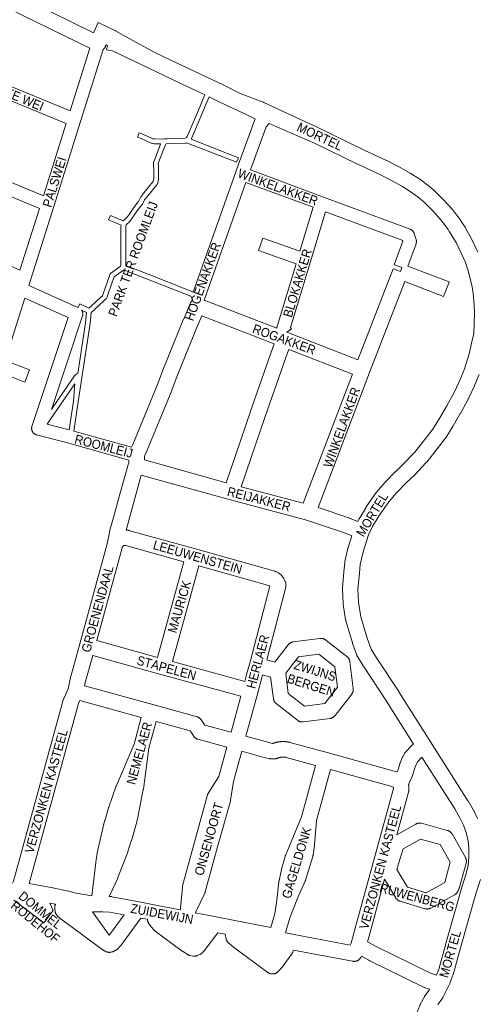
# Model space of a CAD drawing. Header units: metres. Extents: x 123819 to 142731, y 393440 to 405763.
# Tile 334 of 346: x 138821 to 139205, y 402241 to 403068. Entities that reach past the tile are written whole.
import ezdxf
from ezdxf.enums import TextEntityAlignment as Align

# ---------------------------------------------------------------- set-up
doc = ezdxf.new("R2010")
doc.units = ezdxf.units.M
doc.header["$MEASUREMENT"] = 0
for name, color, linetype, lineweight in [('gs-anno-wegen algemeen tekst', 7, 'Continuous', 0), ('gs-knt-paden', 7, 'Continuous', 0), ('gs-knt-wegen algemeen', 7, 'Continuous', 0)]:
    doc.layers.add(name, color=color, linetype=linetype, lineweight=lineweight)
doc.styles.add('Style-Arial', font='arial.ttf')

msp = doc.modelspace()

# ---------------------------------------------------------------- linework, layer by layer
at = {"layer": 'gs-anno-wegen algemeen tekst', "color": 7, "linetype": 'Continuous'}
for p, q in [((138693.79, 402912.9), (138820.97, 402857.71)), ((138820.97, 402857.71), (138837.29, 402909.52)), ((138825.15, 402834.31), (138808.65, 402781.92)), ((138808.65, 402781.92), (138829, 402773.93)), ((138795.02, 402775.46), (138824.98, 402763.69)), ((138829, 402773.93), (138824.98, 402763.69))]:
    msp.add_line(p, q, dxfattribs=at)
at = {"layer": 'gs-anno-wegen algemeen tekst', "color": 7, "linetype": 'Continuous', "flags": 128}
for points in [[(138890.85, 403042.86), (138871.81, 402982.43), (138849.32, 402911.02), (138828.49, 402844.9)], [(138863.1, 402991.46), (138879.65, 403043.98)], [(138745.73, 403039.47), (138863.1, 402991.46)], [(138859.78, 402980.91), (138741.55, 403029.27)], [(138966.5, 402839.26), (139002.36, 402940.34), (139002.37, 402940.38), (139018.5, 402984.71)], [(138840.62, 402920.07), (138859.78, 402980.91)], [(139027.82, 402978.08), (139014.6, 402941.76)], [(139027.82, 402978.08), (139027.82, 402978.08)], [(138717.68, 402971.12), (138840.62, 402920.07)], [(138837.29, 402909.52), (138713.5, 402960.93)], [(139014.6, 402941.76), (139075.98, 402919.02), (139148.99, 402891.97), (139149.23, 402891.88), (139149.48, 402891.77), (139149.71, 402891.64), (139149.94, 402891.51), (139150.17, 402891.37), (139150.38, 402891.21), (139150.59, 402891.05), (139150.79, 402890.87), (139150.98, 402890.69), (139151.17, 402890.49), (139151.34, 402890.29), (139151.5, 402890.08), (139151.66, 402889.86), (139151.8, 402889.64), (139151.93, 402889.41), (139152.05, 402889.17), (139152.16, 402888.93), (139152.25, 402888.68), (139152.34, 402888.43), (139153.9, 402883.36), (139153.97, 402883.11), (139154.02, 402882.87), (139154.07, 402882.61), (139154.1, 402882.36), (139154.13, 402882.11), (139154.14, 402881.85), (139154.14, 402881.59), (139154.12, 402881.34), (139154.1, 402881.08), (139154.06, 402880.83), (139154.01, 402880.58), (139153.95, 402880.33), (139153.88, 402880.08), (139153.8, 402879.85), (139153.8, 402879.84), (139153.8, 402879.84)], [(139010.88, 402931.39), (138975.79, 402832.48)], [(139067.3, 402910.49), (139010.88, 402931.39)], [(139153.8, 402879.84), (139146.91, 402861.08)], [(138828.49, 402844.9), (138869.56, 402826.42)], [(138912.52, 402698.31), (138862.13, 402712.35), (138837.11, 402718.89), (138834.89, 402719.47), (138834.63, 402719.54), (138834.38, 402719.63), (138834.13, 402719.72), (138833.89, 402719.83), (138833.66, 402719.95), (138833.43, 402720.09), (138833.2, 402720.23), (138832.99, 402720.38), (138832.78, 402720.55), (138832.58, 402720.72), (138832.38, 402720.9), (138832.2, 402721.09), (138832.03, 402721.29), (138831.86, 402721.5), (138831.71, 402721.72), (138831.57, 402721.94), (138831.44, 402722.17), (138831.32, 402722.41), (138831.21, 402722.65), (138831.11, 402722.9), (138831.02, 402723.15), (138830.95, 402723.4), (138830.89, 402723.66), (138830.84, 402723.92), (138830.8, 402724.18), (138830.78, 402724.45), (138830.77, 402724.71), (138830.77, 402724.98), (138830.79, 402725.24), (138830.81, 402725.5), (138830.85, 402725.77), (138830.91, 402726.03), (138830.97, 402726.28), (138831.05, 402726.54), (138861.44, 402817.99), (138825.15, 402834.31)], [(138872.67, 402824.23), (138872.75, 402824.13), (138872.9, 402823.9), (138873.04, 402823.67), (138873.16, 402823.43), (138873.28, 402823.19), (138873.38, 402822.94), (138873.47, 402822.68), (138873.55, 402822.42), (138873.61, 402822.16), (138873.66, 402821.9), (138873.7, 402821.63), (138873.73, 402821.36), (138873.74, 402821.09), (138873.74, 402820.82), (138873.73, 402820.55), (138873.7, 402820.29), (138873.66, 402820.02), (138873.61, 402819.75), (138873.54, 402819.49), (138873.46, 402819.23), (138847.39, 402740.76)], [(138843.84, 402728.52), (138862.41, 402723.66)], [(138866.32, 402722.62), (138914.81, 402709.11)]]:
    msp.add_lwpolyline(points, dxfattribs=at)
for points in [[(139036.86, 402808.92), (139036.87, 402808.97), (139036.89, 402809.23), (139036.92, 402809.49), (139036.96, 402809.75), (139037.02, 402810), (139037.09, 402810.26), (139052.99, 402863), (139021.39, 402874.21, -0.385222), (139021.38, 402874.22), (139025.06, 402884.59, -0.385223), (139025.07, 402884.6), (139056.17, 402873.56), (139067.3, 402910.49)], [(139077.65, 402906.65), (139065.05, 402864.84), (139048.41, 402809.64), (139049.22, 402808.48, -0.390369), (139049.22, 402808.47), (139045.25, 402805.69)], [(139141.96, 402859.81), (139135.57, 402862.15, -0.386637), (139135.57, 402862.17), (139142.82, 402881.9), (139142.61, 402882.59), (139077.65, 402906.65)]]:
    msp.add_lwpolyline(points, format="xyb", dxfattribs=at)
at = {"layer": 'gs-knt-paden', "color": 7, "linetype": 'Continuous', "flags": 128}
for points in [[(138869.56, 402826.42), (138871.16, 402829.52, -0.368978), (138871.17, 402829.52), (138878.71, 402825.66), (138880.88, 402827.5), (138888.7, 402834.76), (138890.21, 402836.23), (138890.58, 402836.89), (138894.69, 402848.99), (138894.7, 402849.01), (138896.4, 402853.89), (138896.43, 402853.98), (138896.47, 402854.06), (138896.51, 402854.15), (138896.55, 402854.23), (138896.6, 402854.31), (138896.66, 402854.39), (138896.71, 402854.46), (138896.77, 402854.54), (138896.83, 402854.61), (138896.9, 402854.67), (138896.97, 402854.74), (138897.04, 402854.8), (138897.11, 402854.85), (138905.19, 402860.73), (138905.44, 402861.08), (138905.78, 402861.93), (138905.82, 402866.16), (138905.86, 402893.79), (138905.86, 402893.85), (138905.91, 402895.43), (138905.91, 402895.46), (138895.39, 402899.99, -0.384667), (138895.39, 402900.01), (138896.97, 402903.68, -0.384671), (138896.98, 402903.69), (138907.73, 402899.05), (138910.18, 402901.23), (138912.1, 402903.67), (138915.96, 402909.38), (138916, 402909.43), (138916.03, 402909.48), (138919.22, 402913.62), (138919.24, 402913.66), (138920.47, 402915.18), (138922.18, 402918.53), (138922.21, 402918.6), (138922.25, 402918.67), (138922.3, 402918.73), (138922.67, 402919.29), (138922.67, 402919.3), (138922.67, 402919.3), (138922.72, 402919.36), (138922.76, 402919.42), (138925.46, 402922.85), (138925.48, 402922.87), (138932.68, 402931.68), (138932.93, 402932.18), (138933.25, 402933.5), (138933.45, 402934.58), (138933.35, 402942.82), (138933.28, 402945.25), (138933.19, 402946.84), (138933.19, 402946.93), (138933.19, 402947.02), (138933.19, 402947.11), (138933.2, 402947.2), (138933.22, 402947.29), (138933.23, 402947.38), (138933.58, 402948.96), (138933.6, 402949.06), (138933.63, 402949.15), (138933.66, 402949.24), (138938.95, 402963.43), (138938.98, 402963.51), (138939.01, 402963.58), (138939.05, 402963.65), (138933.87, 402963.77), (138933.78, 402963.77), (138933.7, 402963.78), (138932.46, 402963.94), (138932.36, 402963.96), (138932.26, 402963.98), (138932.17, 402964), (138932.08, 402964.03), (138931.37, 402964.26), (138931.28, 402964.3), (138931.2, 402964.33), (138922.69, 402968.07), (138919.61, 402969.38, -0.38479), (138919.61, 402969.39), (138921.17, 402973.07, -0.384787), (138921.19, 402973.08), (138924.28, 402971.76), (138924.3, 402971.75), (138932.73, 402968.05), (138933.16, 402967.9), (138934.08, 402967.79), (138940.57, 402967.72), (138942.55, 402967.78), (138944.69, 402967.84), (138949.76, 402968.09), (138949.8, 402968.09), (138959.75, 402968.39), (138960.35, 402968.68), (138960.87, 402968.94), (138961.54, 402969.9), (138964.02, 402975.69), (138970.09, 402990.1), (138973.72, 402998.78), (138973.74, 402998.84), (138976.44, 403004.81), (138975.18, 403005.38), (138975.15, 403005.4), (138957.16, 403013.89), (138929.34, 403027.12), (138929.34, 403027.12), (138910.95, 403035.97), (138898.79, 403041.65), (138893.74, 403042.67, -0.370449), (138893.73, 403042.68), (138894.42, 403046.09)], [(139018.5, 402984.71), (139011.06, 402988.28), (138994.81, 402995.95), (138994.8, 402995.95), (138986.13, 403000.11), (138986.11, 403000.12), (138980.07, 403003.1), (138977.42, 402997.21), (138973.8, 402988.54), (138973.8, 402988.54), (138967.72, 402974.11), (138965.15, 402968.13), (138965.12, 402968.05), (138965.08, 402967.98), (138965.04, 402967.91), (138965, 402967.84), (138964.95, 402967.77), (138964.77, 402967.5), (139004.49, 402952.1, -0.354068), (139004.49, 402952.09), (139003.05, 402948.36, -0.354072), (139003.04, 402948.36), (138961.85, 402964.32), (138960.86, 402964.48), (138960.78, 402964.45), (138960.68, 402964.43), (138960.59, 402964.41), (138960.5, 402964.4), (138960.4, 402964.39), (138960.31, 402964.38), (138949.94, 402964.07), (138943.78, 402963.79), (138942.65, 402961.86), (138937.48, 402947.97), (138937.22, 402946.79), (138937.3, 402945.45), (138937.3, 402945.39), (138937.36, 402942.91), (138937.36, 402942.88), (138937.47, 402934.43), (138937.47, 402934.35), (138937.47, 402934.27), (138937.46, 402934.19), (138937.45, 402934.12), (138937.44, 402934.04), (138937.19, 402932.71), (138937.18, 402932.67), (138937.17, 402932.62), (138936.78, 402931.02), (138936.76, 402930.93), (138936.73, 402930.85), (138936.7, 402930.76), (138936.67, 402930.68), (138936.63, 402930.59), (138936.18, 402929.69), (138936.14, 402929.61), (138936.09, 402929.53), (138936.05, 402929.46), (138935.99, 402929.39), (138935.94, 402929.32), (138928.61, 402920.34), (138925.97, 402917), (138925.71, 402916.6), (138923.96, 402913.17), (138923.92, 402913.1), (138923.88, 402913.03), (138923.83, 402912.96), (138923.78, 402912.89), (138923.73, 402912.83), (138922.39, 402911.16), (138919.26, 402907.08), (138915.39, 402901.36), (138915.35, 402901.3), (138915.3, 402901.24), (138913.23, 402898.61), (138913.17, 402898.54), (138913.11, 402898.47), (138913.05, 402898.41), (138912.99, 402898.35), (138910.4, 402896.04), (138910.2, 402895.7), (138909.91, 402894.97), (138909.88, 402893.76), (138909.84, 402866.15), (138909.84, 402866.14), (138909.8, 402861.99), (138910.6, 402861.33), (138928.76, 402854.24), (138962.46, 402840.93), (138962.48, 402840.92), (138966.25, 402839.38), (138966.33, 402839.35), (138966.4, 402839.31), (138966.48, 402839.27), (138966.5, 402839.26)], [(139030.48, 402980.78), (139030.5, 402980.77, -0.390284), (139030.5, 402980.75), (139027.82, 402978.08)]]:
    msp.add_lwpolyline(points, format="xyb", dxfattribs=at)
for points in [[(139027.82, 402978.08), (139027.82, 402978.08)], [(138966.08, 402832.64), (138965.66, 402833.55), (138964.56, 402835.71), (138964.5, 402835.75), (138960.97, 402837.19), (138927.29, 402850.5), (138908.69, 402857.76), (138907.89, 402857.73), (138899.99, 402851.97), (138898.49, 402847.69), (138894.33, 402835.42), (138894.3, 402835.33), (138894.26, 402835.25), (138894.22, 402835.16), (138894.18, 402835.08), (138893.57, 402834), (138893.52, 402833.91), (138893.46, 402833.83), (138893.41, 402833.76), (138893.35, 402833.68), (138893.28, 402833.61), (138893.21, 402833.54), (138891.48, 402831.86), (138891.45, 402831.83), (138883.58, 402824.53), (138883.52, 402824.47), (138880.91, 402822.26), (138880.07, 402812.92), (138880.06, 402812.86), (138880.06, 402812.79), (138873.34, 402769.39), (138869.93, 402747.24), (138866.32, 402722.62)], [(138847.39, 402740.76), (138848.93, 402742.98), (138863.67, 402764.57), (138863.68, 402764.59), (138866.13, 402768.09), (138866.19, 402768.17), (138866.25, 402768.25), (138866.32, 402768.32), (138868.14, 402770.25), (138868.2, 402770.31), (138868.27, 402770.37), (138868.34, 402770.43), (138868.42, 402770.49), (138868.49, 402770.54), (138868.57, 402770.59), (138868.65, 402770.64), (138868.74, 402770.68), (138869.53, 402771.06), (138876.07, 402813.34), (138876.86, 402822.09), (138872.67, 402824.23)], [(138862.41, 402723.66), (138865.95, 402747.83), (138865.95, 402747.84), (138866.96, 402762.26), (138852.25, 402740.71), (138852.24, 402740.69), (138846.63, 402732.63), (138843.84, 402728.52)]]:
    msp.add_lwpolyline(points, dxfattribs=at)
at = {"layer": 'gs-knt-wegen algemeen', "color": 7, "linetype": 'Continuous', "flags": 128}
for points in [[(138634.46, 403211.61), (138648.28, 403198.58), (138674.01, 403176.81), (138674.03, 403176.79), (138721.55, 403136.24), (138728.53, 403130.43), (138737.31, 403126.23), (138769.54, 403111.28), (138807.42, 403093.83), (138807.57, 403093.75), (138829.79, 403082.81), (138882.71, 403056.98)], [(138879.65, 403043.98), (138824.07, 403071.11), (138824.04, 403071.12), (138801.89, 403082.04), (138769.35, 403097.03)], [(138909.61, 403053.83), (138934.74, 403040.16), (138947.69, 403033.93), (138992.23, 403012.94), (138992.4, 403012.85), (139005.91, 403006), (139025.35, 402998.7), (139025.58, 402998.61), (139025.8, 402998.52), (139068.29, 402978.87), (139068.41, 402978.82), (139110.36, 402958.44), (139129.09, 402949.68), (139129.27, 402949.59), (139138.15, 402945.09), (139138.38, 402944.97), (139148.78, 402939.16), (139149.01, 402939.03), (139156.93, 402934.18), (139157.12, 402934.06), (139157.31, 402933.93), (139157.49, 402933.8), (139163.55, 402929.15), (139163.7, 402929.03), (139168.85, 402924.84), (139169.02, 402924.7), (139169.18, 402924.55), (139169.34, 402924.4), (139177.24, 402916.49), (139177.36, 402916.37), (139177.48, 402916.24), (139184.18, 402908.78), (139184.3, 402908.64), (139184.42, 402908.49), (139187.95, 402904.07), (139188.05, 402903.94), (139188.15, 402903.81), (139191.43, 402899.24), (139191.58, 402899.03), (139194.96, 402893.82), (139195.1, 402893.6), (139195.23, 402893.38), (139199.12, 402886.47), (139199.21, 402886.3), (139199.3, 402886.13), (139205.77, 402872.84)], [(138893.05, 403046.74), (138893, 403046.47), (138892.93, 403046.16), (138892.84, 403045.85), (138892.74, 403045.55), (138892.62, 403045.25), (138892.49, 403044.96), (138892.34, 403044.68), (138892.18, 403044.4), (138892, 403044.14), (138891.82, 403043.88), (138891.62, 403043.63), (138891.4, 403043.39), (138891.18, 403043.16), (138890.95, 403042.94), (138890.85, 403042.86)], [(138894.42, 403046.09), (138893.05, 403046.74)], [(139104.9, 402646.77), (139105.75, 402648.52), (139105.88, 402648.77), (139106.02, 402649.01), (139111.77, 402658.6), (139111.88, 402658.78), (139112.01, 402658.96), (139120.38, 402671.03), (139120.52, 402671.22), (139120.66, 402671.4), (139120.81, 402671.58), (139127.78, 402679.61), (139127.92, 402679.77), (139128.06, 402679.92), (139136.39, 402688.35), (139136.54, 402688.5), (139143.38, 402694.99), (139152.75, 402704.9), (139167.92, 402724.16), (139173.74, 402733.68), (139179.67, 402743.8), (139186.43, 402756.07), (139190.92, 402766.01), (139194.65, 402774.91), (139198.48, 402787.52), (139200.83, 402797.48), (139202.27, 402804.49), (139202.98, 402821.76), (139202.75, 402828.37), (139201.76, 402838.69), (139200.58, 402845.03), (139197.61, 402857.01), (139195.34, 402864.04), (139193.98, 402867.31), (139187.68, 402880.25), (139184.01, 402886.76), (139181.85, 402889.98), (139181.76, 402890.11), (139181.67, 402890.25), (139180.7, 402891.86), (139177.67, 402896.08), (139174.37, 402900.22), (139167.91, 402907.41), (139160.37, 402914.96), (139155.55, 402918.88), (139149.84, 402923.26), (139142.32, 402927.86), (139132.15, 402933.54), (139123.48, 402937.93), (139104.79, 402946.67), (139104.71, 402946.71), (139069.05, 402964.03), (139030.48, 402980.78)], [(138914.81, 402709.11), (138915.75, 402711.44), (138915.76, 402711.47), (138936.43, 402761.68), (138940.98, 402773.62), (138941.03, 402773.76), (138958.22, 402816), (138958.26, 402816.1), (138964.26, 402830.19)], [(138964.26, 402830.19), (138964.27, 402830.19), (138964.27, 402830.19)], [(138964.26, 402830.19), (138964.27, 402830.19), (138964.27, 402830.19)], [(138964.27, 402830.19), (138964.28, 402830.23), (138964.35, 402830.38), (138964.42, 402830.52), (138964.49, 402830.67), (138964.57, 402830.81), (138964.65, 402830.95), (138964.73, 402831.08), (138964.82, 402831.22), (138964.9, 402831.35), (138965, 402831.48), (138965.09, 402831.61), (138965.19, 402831.73), (138965.29, 402831.86), (138965.4, 402831.98), (138965.51, 402832.09), (138965.62, 402832.21), (138965.73, 402832.32), (138965.85, 402832.43), (138965.97, 402832.54), (138966.08, 402832.64)], [(138975.79, 402832.48), (139036.86, 402808.92)], [(138973.78, 402819.3), (138970.26, 402811.05), (138953.12, 402768.92), (138948.57, 402756.97), (138948.51, 402756.8), (138927.81, 402706.53), (138925.74, 402701.42), (138925.57, 402698.51)], [(139034.69, 402795.8), (138973.78, 402819.3)], [(139045.25, 402805.69), (139045.33, 402805.65), (139045.34, 402805.65), (139045.34, 402805.65), (139105.03, 402782.47)], [(138994.28, 402679.31), (139014.79, 402739.17), (139014.81, 402739.21), (139033.54, 402792.64), (139033.57, 402792.7), (139034.69, 402795.8)], [(139046.84, 402791.1), (139045.82, 402788.3), (139027.1, 402734.92), (139006.87, 402675.9)], [(139100.34, 402770.32), (139046.84, 402791.1)], [(139058.94, 402662.21), (139100.34, 402770.32)], [(139206.79, 402770.19), (139202.9, 402760.9), (139202.82, 402760.72), (139198.18, 402750.47), (139198.07, 402750.24), (139197.96, 402750.02), (139191.04, 402737.45), (139190.95, 402737.29), (139184.95, 402727.04), (139184.88, 402726.94), (139178.83, 402717.04), (139178.69, 402716.82), (139178.54, 402716.61), (139178.39, 402716.41), (139162.79, 402696.62), (139162.61, 402696.39), (139162.41, 402696.17), (139152.72, 402685.92), (139152.6, 402685.8), (139152.47, 402685.67), (139145.58, 402679.13), (139137.48, 402670.92), (139130.88, 402663.32), (139122.82, 402651.72), (139117.32, 402642.55), (139113.94, 402635.63), (139113.92, 402635.59), (139109.25, 402621.19), (139106.8, 402610.58), (139106.23, 402603.29), (139106.22, 402603.19), (139105, 402590.08), (139105.57, 402579.01), (139107.47, 402566.65), (139112.79, 402548.73), (139116.09, 402539.66), (139120.54, 402532.29), (139139.29, 402503.93), (139139.36, 402503.82), (139165.94, 402461.87), (139197.44, 402412.33), (139197.56, 402412.15), (139202.05, 402404.52), (139202.16, 402404.32), (139202.27, 402404.11), (139205.6, 402397.39)], [(138861.4, 402506.35), (138863.21, 402514.45), (138863.24, 402514.61), (138863.29, 402514.77), (138871.38, 402543.94), (138894.19, 402628.11), (138896.39, 402638.89), (138896.46, 402639.19), (138896.54, 402639.49), (138899.63, 402650.1), (138904.82, 402669.54), (138904.84, 402669.63), (138912.13, 402695.47), (138912.38, 402695.93)], [(138912.38, 402695.94), (138912.42, 402696.58), (138912.52, 402698.31)], [(138912.38, 402695.93), (138912.38, 402695.94)], [(138912.38, 402695.93), (138912.38, 402695.94)], [(138925.57, 402698.51), (138994.28, 402679.31)], [(138922.91, 402685.74), (138917.38, 402666.14), (138912.19, 402646.67), (138912.15, 402646.53), (138910.11, 402639.54)], [(139099.95, 402634.72), (139093.72, 402637.21), (139061.06, 402648.19), (138996.79, 402665.09), (138996.69, 402665.12), (138922.91, 402685.74)], [(139006.87, 402675.9), (139058.94, 402662.21)], [(139071.43, 402658.44), (139098.04, 402649.49), (139098.21, 402649.43), (139098.37, 402649.37), (139104.9, 402646.77)], [(138910.11, 402639.54), (138910.2, 402639.53), (138910.3, 402639.52), (138910.4, 402639.52), (138910.5, 402639.51), (138910.6, 402639.5), (138910.7, 402639.49), (138910.8, 402639.48), (138910.9, 402639.47), (138911, 402639.46), (138911.1, 402639.44), (138911.2, 402639.43), (138911.3, 402639.42), (138911.4, 402639.4), (138911.5, 402639.39), (138911.6, 402639.37), (138911.7, 402639.36), (138911.8, 402639.34), (138911.9, 402639.32), (138912, 402639.3), (138912.1, 402639.29), (138912.2, 402639.27), (138912.3, 402639.25), (138912.39, 402639.23), (138912.49, 402639.2), (138912.59, 402639.18), (138912.69, 402639.16), (138912.79, 402639.14), (138912.89, 402639.11), (138912.98, 402639.09), (138913.08, 402639.06), (138913.18, 402639.04), (138913.28, 402639.01)], [(138913.28, 402639.01), (138968.55, 402623.79), (138968.59, 402623.77), (139035.2, 402604.96), (139035.47, 402604.88), (139035.73, 402604.78), (139035.99, 402604.68), (139036.25, 402604.56), (139036.5, 402604.44), (139038.19, 402603.53), (139038.44, 402603.39), (139038.69, 402603.24), (139038.93, 402603.07), (139039.16, 402602.9), (139039.38, 402602.72), (139040.35, 402601.88), (139040.56, 402601.69), (139040.77, 402601.48), (139040.96, 402601.27), (139041.15, 402601.05), (139041.96, 402600.06), (139042.13, 402599.84), (139042.28, 402599.62), (139042.43, 402599.39), (139042.57, 402599.15), (139042.7, 402598.91), (139042.82, 402598.66), (139043.65, 402596.84)], [(139151.74, 402459.96), (139128.39, 402496.8), (139109.6, 402525.22), (139109.46, 402525.45), (139104.61, 402533.48), (139104.46, 402533.75), (139104.31, 402534.03), (139104.18, 402534.32), (139104.07, 402534.62), (139100.49, 402544.46), (139100.42, 402544.65), (139100.36, 402544.84), (139094.86, 402563.37), (139094.78, 402563.65), (139094.72, 402563.94), (139094.67, 402564.23), (139092.65, 402577.36), (139092.62, 402577.58), (139092.6, 402577.8), (139092.58, 402578.02), (139091.98, 402589.88), (139091.97, 402590.19), (139091.97, 402590.51), (139091.99, 402590.82), (139093.25, 402604.35), (139093.85, 402612.08), (139093.88, 402612.32), (139093.91, 402612.56), (139093.95, 402612.8), (139094, 402613.04), (139096.63, 402624.4), (139096.7, 402624.67), (139096.78, 402624.94), (139099.95, 402634.72)], [(138908.01, 402626.27), (138907.98, 402626.25), (138907.95, 402626.23), (138907.93, 402626.22), (138907.9, 402626.2), (138907.87, 402626.19), (138907.84, 402626.17), (138907.82, 402626.15), (138907.79, 402626.13), (138907.76, 402626.12), (138907.74, 402626.1), (138907.71, 402626.08), (138907.68, 402626.06), (138907.66, 402626.04), (138907.63, 402626.02), (138907.61, 402626), (138907.58, 402625.98), (138907.56, 402625.96), (138907.53, 402625.94), (138907.51, 402625.92), (138907.49, 402625.9), (138907.46, 402625.88), (138907.44, 402625.85), (138907.42, 402625.83), (138907.39, 402625.81), (138907.37, 402625.79), (138907.35, 402625.76), (138907.33, 402625.74), (138907.31, 402625.72), (138907.28, 402625.69), (138907.26, 402625.67), (138907.24, 402625.64), (138907.22, 402625.62), (138907.2, 402625.59), (138907.18, 402625.57), (138907.16, 402625.54), (138907.14, 402625.52), (138907.13, 402625.49), (138907.11, 402625.46), (138907.09, 402625.44), (138907.07, 402625.41), (138907.05, 402625.38), (138907.04, 402625.36), (138907.02, 402625.33), (138907.01, 402625.3), (138906.99, 402625.27), (138906.97, 402625.24), (138906.96, 402625.22), (138906.94, 402625.19), (138906.93, 402625.16), (138906.92, 402625.13), (138906.9, 402625.1), (138906.89, 402625.07), (138906.88, 402625.04), (138906.86, 402625.01), (138906.85, 402624.98), (138906.84, 402624.95), (138906.83, 402624.92), (138906.82, 402624.89), (138906.81, 402624.86), (138906.8, 402624.83), (138906.79, 402624.8), (138906.78, 402624.77), (138906.77, 402624.74), (138906.76, 402624.71), (138885.63, 402546.77)], [(138908.02, 402626.27), (138908.02, 402626.27), (138908.01, 402626.27)], [(138908.02, 402626.27), (138908.02, 402626.27), (138908.01, 402626.27)], [(138958.81, 402612.96), (138909.83, 402626.46), (138909.77, 402626.47), (138909.71, 402626.48), (138909.66, 402626.5), (138909.6, 402626.51), (138909.54, 402626.52), (138909.48, 402626.52), (138909.43, 402626.53), (138909.37, 402626.54), (138909.31, 402626.54), (138909.25, 402626.54), (138909.19, 402626.54), (138909.14, 402626.54), (138909.08, 402626.54), (138909.02, 402626.54), (138908.96, 402626.54), (138908.9, 402626.53), (138908.85, 402626.52), (138908.79, 402626.52), (138908.73, 402626.51), (138908.67, 402626.5), (138908.62, 402626.48), (138908.56, 402626.47), (138908.5, 402626.46), (138908.45, 402626.44), (138908.39, 402626.42), (138908.34, 402626.41), (138908.28, 402626.39), (138908.23, 402626.36), (138908.17, 402626.34), (138908.12, 402626.32), (138908.07, 402626.29), (138908.02, 402626.27)], [(138936.63, 402532.7), (138958.81, 402612.96)], [(138971.35, 402609.46), (138949.18, 402529.24)], [(139031.07, 402592.57), (139030.98, 402592.62), (138971.35, 402609.46)], [(139043.65, 402596.84), (139043.68, 402596.78), (139043.74, 402596.63), (139043.8, 402596.48), (139043.86, 402596.33), (139043.91, 402596.18), (139043.96, 402596.03), (139044.02, 402595.81), (139044.27, 402594.9), (139044.34, 402594.6), (139044.4, 402594.3), (139044.44, 402594), (139044.47, 402593.69), (139044.48, 402593.39), (139044.48, 402593.08), (139044.47, 402592.78), (139044.44, 402592.47), (139044.4, 402592.17), (139044.34, 402591.87), (139044.27, 402591.58), (139044.27, 402591.57), (139044.27, 402591.57)], [(139043.65, 402596.84), (139043.65, 402596.84), (139043.65, 402596.84)], [(139043.65, 402596.84), (139043.65, 402596.84), (139043.65, 402596.84)], [(139009.82, 402512.56), (139011.28, 402518.13), (139011.32, 402518.29), (139014.11, 402527.9), (139031.07, 402592.57)], [(139044.27, 402591.57), (139028.29, 402530.66)], [(138885.63, 402546.77), (138936.63, 402532.7)], [(139077.88, 402547.23), (139095.73, 402533.36), (139095.98, 402533.16), (139096.21, 402532.94), (139096.44, 402532.72), (139096.65, 402532.48), (139096.86, 402532.23), (139097.05, 402531.98), (139097.23, 402531.71), (139097.39, 402531.44), (139097.54, 402531.16), (139097.68, 402530.87), (139097.8, 402530.58), (139097.91, 402530.28), (139098, 402529.97), (139098.08, 402529.67), (139098.15, 402529.35), (139098.19, 402529.04), (139101.04, 402506.65), (139101.07, 402506.34), (139101.09, 402506.02), (139101.09, 402505.7), (139101.08, 402505.38), (139101.05, 402505.06), (139101, 402504.74), (139100.94, 402504.43), (139100.86, 402504.12), (139100.77, 402503.81), (139100.66, 402503.51), (139100.54, 402503.22), (139100.41, 402502.93), (139100.26, 402502.65), (139100.09, 402502.37), (139099.92, 402502.1), (139099.73, 402501.85), (139085.84, 402483.91), (139085.64, 402483.66), (139085.42, 402483.43), (139085.2, 402483.2), (139084.96, 402482.98), (139084.72, 402482.78), (139084.46, 402482.59), (139084.2, 402482.41), (139083.92, 402482.25), (139083.64, 402482.09), (139083.35, 402481.96), (139083.06, 402481.83), (139082.76, 402481.72), (139082.45, 402481.63), (139082.14, 402481.55), (139081.83, 402481.49), (139081.52, 402481.44), (139058.95, 402478.56), (139058.65, 402478.53), (139058.35, 402478.52), (139058.04, 402478.51), (139057.74, 402478.52), (139057.44, 402478.55), (139057.14, 402478.59), (139056.84, 402478.64), (139056.54, 402478.71), (139056.25, 402478.79), (139055.96, 402478.88), (139055.68, 402478.99), (139055.4, 402479.11), (139055.13, 402479.24), (139054.86, 402479.39), (139054.61, 402479.55), (139054.35, 402479.72), (139054.11, 402479.9), (139036.34, 402493.84), (139036.09, 402494.04), (139035.86, 402494.26), (139035.63, 402494.48), (139035.42, 402494.72), (139035.22, 402494.96), (139035.03, 402495.22), (139034.86, 402495.48), (139034.69, 402495.75), (139034.54, 402496.03), (139034.41, 402496.32), (139034.29, 402496.61), (139034.18, 402496.91), (139034.09, 402497.21), (139034.01, 402497.52), (139033.94, 402497.83), (139033.9, 402498.14), (139031.61, 402516.16), (139024.83, 402518.11)], [(139028.29, 402530.66), (139035.08, 402528.7), (139046.33, 402543.22), (139046.53, 402543.47), (139046.74, 402543.7), (139046.97, 402543.93), (139047.2, 402544.14), (139047.45, 402544.35), (139047.7, 402544.54), (139047.97, 402544.72), (139048.24, 402544.88), (139048.52, 402545.03), (139048.81, 402545.17), (139049.11, 402545.3), (139049.41, 402545.4), (139049.71, 402545.5), (139050.02, 402545.58), (139050.33, 402545.64), (139050.65, 402545.69), (139073.06, 402548.55), (139073.36, 402548.58), (139073.66, 402548.6), (139073.97, 402548.6), (139074.27, 402548.59), (139074.57, 402548.56), (139074.87, 402548.53), (139075.16, 402548.47), (139075.46, 402548.41), (139075.75, 402548.33), (139076.04, 402548.24), (139076.32, 402548.13), (139076.6, 402548.01), (139076.87, 402547.88), (139077.13, 402547.73), (139077.39, 402547.58), (139077.64, 402547.41), (139077.88, 402547.23)], [(138882.19, 402534.21), (138875.88, 402511.45), (138875.31, 402508.92)], [(139006.47, 402499.98), (138939.44, 402518.42), (138882.19, 402534.21)], [(139054.97, 402533.11), (139044.32, 402519.37), (139046.48, 402502.44), (139060.01, 402491.82), (139077.2, 402494.01), (139087.78, 402507.69), (139085.62, 402524.73), (139072.03, 402535.29), (139054.97, 402533.11)], [(138949.18, 402529.24), (139009.82, 402512.56)], [(139024.83, 402518.11), (139023.85, 402514.75), (139020.74, 402502.88), (139020.73, 402502.84), (139010.89, 402466.41)], [(138814.76, 402343.17), (138814.97, 402343.71), (138815.62, 402344.95), (138857.66, 402497.76), (138857.73, 402497.99), (138857.81, 402498.22), (138857.89, 402498.45), (138857.99, 402498.67), (138861.4, 402506.34)], [(138861.4, 402506.34), (138861.4, 402506.35)], [(138861.4, 402506.34), (138861.4, 402506.35)], [(138875.31, 402508.92), (138932.59, 402493.07), (138969.75, 402482.78), (138970.05, 402482.69), (138970.34, 402482.58), (138970.63, 402482.47), (138970.91, 402482.33), (138971.19, 402482.19), (138971.46, 402482.03), (138971.72, 402481.86), (138971.97, 402481.68), (138972.21, 402481.48), (138972.45, 402481.27), (138972.67, 402481.06), (138972.88, 402480.83), (138973.08, 402480.59), (138973.27, 402480.34), (138973.45, 402480.09), (138976.21, 402475.91), (138998.33, 402469.85)], [(138998.33, 402469.85), (139006.47, 402499.98)], [(138922.87, 402482.24), (138871.28, 402496.52), (138870.09, 402493.83), (138828.57, 402342.94)], [(138881.41, 402332.41), (138884.59, 402360.55), (138884.62, 402360.77), (138885.73, 402368.26), (138885.77, 402368.5), (138885.82, 402368.75), (138888.84, 402381.96), (138888.87, 402382.07), (138892.11, 402395.16), (138892.18, 402395.4), (138895.39, 402406.51), (138895.45, 402406.7), (138895.51, 402406.88), (138901.87, 402424.74), (138901.94, 402424.92), (138902.01, 402425.1), (138916.8, 402459.85), (138922.87, 402482.24)], [(138935.42, 402478.77), (138929.36, 402456.42), (138924.69, 402422.02), (138924.66, 402421.83), (138924.63, 402421.65), (138920.42, 402400.04), (138920.35, 402399.74), (138919.17, 402394.91), (138919.11, 402394.69), (138914.59, 402378.82), (138914.54, 402378.67), (138911.74, 402369.66), (138911.67, 402369.46), (138911.6, 402369.26), (138903.33, 402347.78), (138903.23, 402347.54), (138903.13, 402347.3)], [(138994.89, 402457.29), (138970.4, 402464), (138970.1, 402464.09), (138969.81, 402464.19), (138969.52, 402464.31), (138969.23, 402464.44), (138968.96, 402464.59), (138968.69, 402464.75), (138968.43, 402464.92), (138968.17, 402465.1), (138967.93, 402465.3), (138967.7, 402465.5), (138967.47, 402465.72), (138967.26, 402465.95), (138967.06, 402466.19), (138966.87, 402466.44), (138966.69, 402466.69), (138963.93, 402470.88), (138935.42, 402478.77)], [(139010.89, 402466.41), (139030.3, 402461.09)], [(138955.49, 402320.83), (138955.84, 402322.1), (138957.43, 402339.9), (138957.46, 402340.19), (138957.51, 402340.47), (138957.57, 402340.76), (138957.64, 402341.04), (138978.61, 402417.24), (138978.69, 402417.51), (138978.78, 402417.77), (138978.88, 402418.03), (138978.99, 402418.28), (138979.12, 402418.53), (138979.25, 402418.77), (138979.39, 402419.01), (138988.03, 402432.58), (138994.89, 402457.29)], [(139030.3, 402461.09), (139032.92, 402460.52), (139032.93, 402460.52), (139032.93, 402460.52), (139033.39, 402460.47), (139033.5, 402460.5), (139033.6, 402460.54), (139033.71, 402460.58), (139033.81, 402460.61), (139033.92, 402460.65), (139034.03, 402460.69), (139034.13, 402460.72), (139034.24, 402460.76), (139034.34, 402460.79), (139034.45, 402460.82), (139034.56, 402460.86), (139034.66, 402460.89), (139034.77, 402460.92), (139034.88, 402460.96), (139034.99, 402460.99), (139035.09, 402461.02), (139035.2, 402461.05), (139035.31, 402461.08), (139035.42, 402461.11), (139035.52, 402461.14), (139035.63, 402461.17), (139035.74, 402461.19), (139035.85, 402461.22), (139035.96, 402461.25), (139036.06, 402461.28), (139036.17, 402461.3), (139036.28, 402461.33), (139036.39, 402461.35), (139036.5, 402461.38), (139036.61, 402461.4), (139036.72, 402461.43), (139036.83, 402461.45), (139036.94, 402461.47), (139037.05, 402461.5), (139037.16, 402461.52), (139037.26, 402461.54), (139037.37, 402461.56), (139037.48, 402461.58), (139037.59, 402461.6), (139037.7, 402461.62), (139037.81, 402461.64), (139037.92, 402461.66), (139038.04, 402461.68), (139038.14, 402461.69), (139038.26, 402461.71), (139038.37, 402461.73), (139038.48, 402461.74), (139038.59, 402461.76), (139038.7, 402461.78), (139038.81, 402461.79), (139038.92, 402461.8), (139039.03, 402461.82), (139039.14, 402461.83), (139039.25, 402461.84), (139039.36, 402461.86), (139039.47, 402461.87), (139039.59, 402461.88), (139039.7, 402461.89), (139039.81, 402461.9), (139039.92, 402461.91), (139040.03, 402461.92), (139040.14, 402461.93), (139040.25, 402461.94), (139040.36, 402461.95), (139040.48, 402461.95), (139040.59, 402461.96), (139040.7, 402461.97), (139040.81, 402461.97), (139040.92, 402461.98), (139041.03, 402461.98), (139041.15, 402461.99), (139041.26, 402461.99), (139041.37, 402461.99), (139041.48, 402462), (139041.59, 402462), (139041.7, 402462), (139041.82, 402462), (139041.93, 402462), (139042.04, 402462.01), (139042.15, 402462.01), (139042.26, 402462.01), (139042.37, 402462), (139042.49, 402462), (139042.6, 402462), (139042.71, 402462), (139042.82, 402462), (139042.93, 402461.99), (139043.04, 402461.99), (139043.16, 402461.98), (139043.27, 402461.98), (139043.38, 402461.97), (139043.49, 402461.97), (139043.6, 402461.96), (139043.71, 402461.95), (139043.83, 402461.95), (139043.94, 402461.94), (139044.05, 402461.93), (139044.16, 402461.92), (139044.27, 402461.91), (139044.38, 402461.9), (139044.49, 402461.89), (139044.61, 402461.88), (139044.72, 402461.87), (139044.83, 402461.86), (139044.94, 402461.85), (139045.05, 402461.84), (139045.16, 402461.82), (139045.27, 402461.81), (139045.38, 402461.79), (139045.49, 402461.78), (139045.6, 402461.76), (139045.71, 402461.75), (139045.82, 402461.73), (139045.94, 402461.72), (139046.05, 402461.7), (139046.16, 402461.68), (139046.27, 402461.66), (139046.38, 402461.65), (139046.49, 402461.63), (139046.6, 402461.61), (139046.71, 402461.59), (139046.82, 402461.57), (139046.93, 402461.55), (139047.04, 402461.52), (139047.15, 402461.5), (139047.26, 402461.48), (139047.36, 402461.46), (139047.47, 402461.43), (139047.64, 402461.4), (139047.8, 402461.35), (139079.07, 402452.87), (139079.08, 402452.87), (139079.11, 402452.86), (139137.26, 402436.72), (139137.53, 402436.64), (139137.8, 402436.55), (139137.93, 402436.5), (139138.46, 402437.67), (139140.53, 402444.18), (139140.61, 402444.42), (139140.7, 402444.66), (139142.26, 402448.5), (139142.38, 402448.77), (139142.51, 402449.04), (139142.65, 402449.3), (139144.39, 402452.3), (139144.53, 402452.54), (139144.68, 402452.77), (139144.84, 402452.99), (139145.01, 402453.2), (139145.19, 402453.41), (139149.32, 402457.99), (139149.53, 402458.22), (139149.75, 402458.43), (139149.99, 402458.63), (139150.23, 402458.83), (139151.74, 402459.96)], [(139007.45, 402453.85), (139000.42, 402428.54), (138998.03, 402412.71), (138997.98, 402412.44), (138997.93, 402412.18), (138997.86, 402411.91), (138987.06, 402373.54), (138976.71, 402335.81), (138976.62, 402335.51), (138976.52, 402335.22), (138976.41, 402334.93), (138976.28, 402334.65), (138968.38, 402318.61), (138968.38, 402318.61), (138968.31, 402318.35)], [(139069.37, 402442.01), (139044.58, 402448.74), (139044.46, 402448.76), (139044.35, 402448.78), (139044.23, 402448.8), (139044.11, 402448.82), (139044, 402448.84), (139043.88, 402448.86), (139043.76, 402448.87), (139043.65, 402448.89), (139043.53, 402448.9), (139043.41, 402448.92), (139043.3, 402448.93), (139043.18, 402448.94), (139043.06, 402448.95), (139042.94, 402448.96), (139042.83, 402448.97), (139042.71, 402448.97), (139042.59, 402448.98), (139042.47, 402448.98), (139042.35, 402448.98), (139042.24, 402448.99), (139042.12, 402448.99), (139042, 402448.99), (139041.88, 402448.98), (139041.77, 402448.98), (139041.65, 402448.98), (139041.53, 402448.97), (139041.41, 402448.97), (139041.29, 402448.96), (139041.18, 402448.95), (139041.06, 402448.94), (139040.94, 402448.93), (139040.82, 402448.92), (139040.71, 402448.91), (139040.59, 402448.89), (139040.47, 402448.88), (139040.36, 402448.86), (139040.24, 402448.84), (139040.12, 402448.83), (139040.01, 402448.81), (139039.89, 402448.79), (139039.77, 402448.76), (139039.66, 402448.74), (139039.54, 402448.72), (139039.43, 402448.69), (139039.31, 402448.67), (139039.2, 402448.64), (139039.08, 402448.61), (139038.97, 402448.58), (139038.86, 402448.55), (139038.74, 402448.52), (139038.63, 402448.49), (139038.52, 402448.45), (139038.4, 402448.42), (139038.29, 402448.38), (139038.18, 402448.35), (139038.07, 402448.31), (139037.96, 402448.27), (139037.85, 402448.23), (139037.74, 402448.19), (139037.63, 402448.15), (139037.52, 402448.1), (139037.41, 402448.06), (139037.3, 402448.01), (139037.19, 402447.97), (139036.92, 402447.86), (139036.65, 402447.76), (139036.65, 402447.76), (139036.64, 402447.76), (139036.37, 402447.68), (139036.09, 402447.6), (139035.81, 402447.54), (139035.52, 402447.5), (139035.23, 402447.46), (139034.94, 402447.44), (139034.65, 402447.43), (139033.26, 402447.42), (139032.99, 402447.43), (139032.73, 402447.44), (139032.46, 402447.47), (139031.11, 402447.62), (139030.9, 402447.65), (139030.69, 402447.69), (139030.48, 402447.73), (139027.36, 402448.4), (139027.19, 402448.44), (139027.02, 402448.49), (139007.45, 402453.85)], [(139158.74, 402448.93), (139158.57, 402448.81), (139155.32, 402445.2), (139154.16, 402443.19), (139152.86, 402440), (139150.75, 402433.34), (139150.66, 402433.09), (139150.57, 402432.85), (139150.46, 402432.6), (139148.26, 402427.81), (139147.55, 402425.85), (139147.57, 402425.76), (139147.59, 402425.66), (139147.61, 402425.56), (139147.63, 402425.46), (139147.65, 402425.36), (139147.67, 402425.27), (139147.69, 402425.17), (139147.7, 402425.07), (139147.72, 402424.97), (139147.73, 402424.87), (139147.75, 402424.77), (139147.76, 402424.68), (139147.77, 402424.58), (139147.79, 402424.48), (139147.8, 402424.38), (139147.81, 402424.28), (139147.82, 402424.18), (139147.83, 402424.08), (139147.84, 402423.98), (139147.84, 402423.88), (139147.85, 402423.78), (139147.86, 402423.68), (139147.87, 402423.58), (139147.87, 402423.48), (139147.88, 402423.38), (139147.88, 402423.28), (139147.88, 402423.18), (139147.89, 402423.08), (139147.89, 402422.98), (139147.89, 402422.88), (139147.89, 402422.78), (139147.89, 402422.68), (139147.89, 402422.58), (139147.89, 402422.48), (139147.89, 402422.38), (139147.88, 402422.28), (139147.88, 402422.18), (139147.87, 402422.09), (139147.87, 402421.99), (139147.86, 402421.89), (139147.86, 402421.79), (139147.85, 402421.69), (139147.84, 402421.59), (139147.84, 402421.49), (139147.83, 402421.39), (139147.82, 402421.29), (139147.81, 402421.19), (139147.79, 402421.09), (139147.78, 402420.99), (139147.77, 402420.89), (139147.76, 402420.79), (139147.74, 402420.69), (139147.73, 402420.6), (139147.71, 402420.5), (139147.7, 402420.4), (139147.68, 402420.3), (139147.66, 402420.2), (139147.65, 402420.1), (139147.59, 402419.83), (139147.52, 402419.56), (139137.67, 402383.86)], [(139170.91, 402265.94), (139172.85, 402271.02), (139178.72, 402292.33), (139178.74, 402292.38), (139191.71, 402337.83), (139191.75, 402337.99), (139195.53, 402350.04), (139197.64, 402358.19), (139198.31, 402364.69), (139198.31, 402372.58), (139197.54, 402378.65), (139196.02, 402385.64), (139193.77, 402391.95), (139190.71, 402398.11), (139186.4, 402405.44), (139158.74, 402448.93)], [(139031.89, 402306.01), (139035.1, 402317.65), (139036.88, 402329.02), (139038.55, 402344.37), (139038.58, 402344.6), (139038.61, 402344.83), (139038.66, 402345.05), (139040.71, 402354.53), (139040.75, 402354.71), (139040.8, 402354.88), (139043.75, 402365.51), (139043.82, 402365.76), (139043.91, 402366.02), (139044.01, 402366.27), (139057.58, 402398.93), (139069.37, 402442.01)], [(139081.92, 402438.57), (139070.19, 402395.68), (139068.52, 402375.41), (139068.5, 402375.23), (139068.48, 402375.04), (139067.28, 402366.56), (139067.24, 402366.3), (139067.19, 402366.05), (139067.13, 402365.8), (139067.06, 402365.55), (139060.89, 402345.61), (139060.81, 402345.36), (139060.71, 402345.12), (139060.61, 402344.87), (139054.5, 402331.22), (139047.65, 402314.19)], [(139099.13, 402292.3), (139099.28, 402292.87), (139102.58, 402305.26), (139102.59, 402305.3), (139119.95, 402368.58), (139119.96, 402368.59), (139134.87, 402422.64), (139134.87, 402422.68), (139134.87, 402422.71), (139134.87, 402422.74), (139134.87, 402422.78), (139134.87, 402422.81), (139134.87, 402422.84), (139134.86, 402422.88), (139134.86, 402422.91), (139134.86, 402422.94), (139134.85, 402422.98), (139134.85, 402423.01), (139134.84, 402423.04), (139134.83, 402423.07), (139134.82, 402423.11), (139134.82, 402423.14), (139134.81, 402423.17), (139134.8, 402423.2), (139134.79, 402423.23), (139134.77, 402423.27), (139134.76, 402423.3), (139134.75, 402423.33), (139134.73, 402423.36), (139134.72, 402423.39), (139134.71, 402423.42), (139134.69, 402423.45), (139134.67, 402423.48), (139134.66, 402423.5), (139134.64, 402423.53), (139134.62, 402423.56), (139134.6, 402423.59), (139134.58, 402423.62), (139134.56, 402423.64), (139134.14, 402423.96), (139133.37, 402424.29), (139081.92, 402438.57)], [(139137.67, 402383.86), (139153.51, 402392.78), (139153.79, 402392.93), (139154.07, 402393.07), (139154.37, 402393.19), (139154.67, 402393.29), (139154.97, 402393.39), (139155.28, 402393.46), (139155.59, 402393.52), (139155.9, 402393.57), (139156.22, 402393.6), (139156.53, 402393.62), (139156.85, 402393.62), (139157.17, 402393.6), (139157.48, 402393.57), (139157.8, 402393.53), (139158.11, 402393.47), (139158.42, 402393.39), (139180.11, 402387.48), (139180.41, 402387.39), (139180.71, 402387.28), (139181.01, 402387.16), (139181.3, 402387.02), (139181.58, 402386.87), (139181.85, 402386.71), (139182.12, 402386.53), (139182.38, 402386.34), (139182.63, 402386.14), (139182.86, 402385.93), (139183.09, 402385.7), (139183.31, 402385.47), (139183.51, 402385.22), (139183.7, 402384.97), (139183.88, 402384.7), (139184.04, 402384.43)], [(139184.04, 402384.43), (139195.28, 402364.77), (139195.42, 402364.51), (139195.55, 402364.24), (139195.67, 402363.96), (139195.78, 402363.68), (139195.87, 402363.39), (139195.95, 402363.1), (139196.01, 402362.8), (139196.07, 402362.5), (139196.1, 402362.2), (139196.13, 402361.9), (139196.14, 402361.6), (139196.13, 402361.3), (139196.11, 402360.99), (139196.08, 402360.69), (139196.03, 402360.39), (139195.97, 402360.1), (139195.9, 402359.81), (139190.38, 402339.89), (139190.3, 402339.62), (139190.21, 402339.35), (139190.1, 402339.09), (139189, 402336.47), (139188.87, 402336.19), (139188.73, 402335.92), (139188.57, 402335.65), (139188.41, 402335.38), (139188.23, 402335.13), (139188.04, 402334.89), (139187.84, 402334.65), (139187.62, 402334.43), (139187.4, 402334.21), (139187.17, 402334.01), (139186.92, 402333.81), (139186.67, 402333.63), (139186.41, 402333.46), (139186.14, 402333.31), (139166.12, 402322.28), (139165.85, 402322.14), (139165.57, 402322.01), (139165.29, 402321.89), (139165, 402321.79), (139164.71, 402321.7), (139164.41, 402321.63), (139164.12, 402321.57), (139163.81, 402321.52), (139163.51, 402321.49), (139163.2, 402321.47), (139162.9, 402321.47), (139162.59, 402321.48), (139162.29, 402321.5), (139161.99, 402321.54), (139161.69, 402321.6), (139161.39, 402321.67), (139161.09, 402321.75), (139140.48, 402327.99), (139140.19, 402328.08), (139139.91, 402328.19), (139139.64, 402328.31), (139139.37, 402328.44), (139139.1, 402328.58), (139138.85, 402328.74), (139138.6, 402328.91), (139138.36, 402329.09), (139138.12, 402329.28), (139137.9, 402329.48), (139137.69, 402329.69), (139137.48, 402329.91), (139137.29, 402330.14), (139137.1, 402330.38), (139136.93, 402330.63), (139136.77, 402330.88), (139127.41, 402346.57)], [(139157.57, 402380.13), (139142.89, 402371.86), (139140.09, 402363.06), (139137.75, 402354.65), (139146.66, 402339.72), (139162.24, 402335), (139177.88, 402343.62), (139177.95, 402343.77), (139182.63, 402360.67), (139174.08, 402375.62), (139157.57, 402380.13)], [(138828.57, 402342.94), (138848.47, 402339.19), (138848.52, 402339.18), (138861.82, 402336.57)], [(138903.13, 402347.3), (138895.79, 402331.99)], [(139127.41, 402346.57), (139115.15, 402301.88), (139113.02, 402293.89), (139120.78, 402289.66), (139165.41, 402267.85), (139170.91, 402265.94)], [(139208, 402346.3), (139204.2, 402334.18), (139191.26, 402288.84), (139185.32, 402267.26), (139185.23, 402266.96), (139185.12, 402266.67), (139182.6, 402260.05), (139182.49, 402259.79), (139182.38, 402259.53), (139180.19, 402255.02), (139180.17, 402254.98), (139176.3, 402247.12), (139176.16, 402246.86), (139176.02, 402246.61), (139175.86, 402246.36), (139175.69, 402246.12), (139172.03, 402241.19)], [(138861.82, 402336.57), (138861.83, 402336.57), (138861.83, 402336.57)], [(138861.82, 402336.57), (138861.83, 402336.57), (138861.83, 402336.57)], [(138861.83, 402336.57), (138861.88, 402336.56), (138862.03, 402336.52), (138862.13, 402336.5), (138862.19, 402336.49), (138862.43, 402336.42), (138866.72, 402335.14), (138881.41, 402332.41)], [(138895.79, 402331.99), (138897.22, 402331.92), (138897.52, 402331.9), (138897.82, 402331.86), (138898.12, 402331.81), (138921.04, 402327.4), (138936.41, 402324.53), (138936.45, 402324.52), (138955.49, 402320.83)], [(139108.01, 402281.79), (139107.3, 402280.64), (139107.13, 402280.37), (139106.95, 402280.12), (139106.76, 402279.87), (139106.55, 402279.63), (139106.33, 402279.41), (139106.1, 402279.19), (139105.86, 402278.98), (139105.62, 402278.79), (139105.36, 402278.61), (139105.09, 402278.44), (139104.82, 402278.29), (139104.54, 402278.14), (139104.25, 402278.02), (139103.96, 402277.9), (139103.66, 402277.8), (139103.36, 402277.72), (139103.05, 402277.65), (139102.74, 402277.59), (139102.43, 402277.55), (139102.11, 402277.52), (139101.8, 402277.51), (139101.49, 402277.52), (139101.17, 402277.54), (139100.86, 402277.57), (139100.55, 402277.62), (139050.95, 402286.89), (139050.38, 402285.7), (139050.26, 402285.47), (139050.14, 402285.25), (139050.01, 402285.03), (139049.87, 402284.82), (139042.14, 402273.68), (139041.97, 402273.44), (139041.78, 402273.21), (139041.58, 402272.98), (139038, 402269.09), (139037.78, 402268.86), (139037.55, 402268.64), (139037.31, 402268.44), (139037.06, 402268.24), (139036.8, 402268.06), (139036.53, 402267.9), (139036.26, 402267.74), (139035.98, 402267.6), (139035.69, 402267.47), (139035.39, 402267.36), (139035.09, 402267.26), (139034.78, 402267.18), (139034.48, 402267.11), (139034.16, 402267.05), (139033.85, 402267.01), (139033.53, 402266.99), (139033.22, 402266.98), (139032.9, 402266.99), (139032.59, 402267.01), (139032.27, 402267.05), (139031.96, 402267.1), (139031.65, 402267.17), (139031.35, 402267.26), (139031.04, 402267.35), (139030.75, 402267.47), (139030.46, 402267.59), (139030.18, 402267.73), (139029.9, 402267.89), (139029.63, 402268.06), (139029.37, 402268.24), (139000.42, 402289.38), (139000.25, 402289.51), (139000.08, 402289.65), (138996.4, 402292.74), (138996.16, 402292.94), (138995.94, 402293.16), (138995.72, 402293.39), (138995.52, 402293.63), (138995.33, 402293.87), (138995.15, 402294.13), (138994.99, 402294.39), (138994.83, 402294.66), (138994.69, 402294.94), (138994.57, 402295.23), (138994.45, 402295.52), (138994.35, 402295.82), (138994.27, 402296.12), (138994.2, 402296.42), (138993.42, 402300.24), (138987.35, 402301.41), (138976.62, 402287.41), (138976.42, 402287.17), (138976.21, 402286.94), (138974.18, 402284.75), (138973.98, 402284.54), (138973.76, 402284.34), (138973.54, 402284.15), (138973.31, 402283.98), (138973.08, 402283.81), (138972.83, 402283.65), (138972.58, 402283.5), (138972.32, 402283.37), (138972.06, 402283.24), (138970.24, 402282.43), (138969.96, 402282.31), (138969.67, 402282.21), (138969.38, 402282.12), (138969.08, 402282.04), (138968.79, 402281.98), (138968.48, 402281.93), (138968.18, 402281.9), (138967.88, 402281.88), (138967.57, 402281.87), (138967.26, 402281.88), (138966.96, 402281.9), (138966.66, 402281.94), (138966.35, 402281.99), (138963.79, 402282.49), (138963.51, 402282.55), (138963.23, 402282.62), (138962.95, 402282.71), (138962.68, 402282.81), (138962.41, 402282.92), (138962.14, 402283.04), (138961.88, 402283.18), (138961.63, 402283.33), (138961.39, 402283.48), (138957.55, 402286.08), (138957.34, 402286.22), (138934.72, 402302.83), (138934.49, 402303.01), (138934.27, 402303.2), (138934.06, 402303.39), (138933.86, 402303.6), (138931.73, 402305.83), (138931.57, 402306.01), (138931.42, 402306.19), (138931.27, 402306.38), (138929.7, 402308.44), (138929.53, 402308.67), (138929.37, 402308.91), (138929.22, 402309.16), (138929.09, 402309.41), (138928.96, 402309.66), (138928.85, 402309.92), (138928.54, 402310.7), (138928.43, 402310.97), (138928.34, 402311.26), (138928.26, 402311.54), (138928.19, 402311.83), (138928.14, 402312.12), (138928.1, 402312.42), (138928.05, 402312.84), (138922.67, 402313.85), (138907.43, 402292.97), (138907.26, 402292.75), (138907.09, 402292.54), (138903.3, 402288.18), (138903.09, 402287.96), (138902.87, 402287.74), (138902.64, 402287.53), (138902.4, 402287.34), (138902.16, 402287.15), (138901.9, 402286.98), (138901.64, 402286.82), (138901.37, 402286.67), (138901.09, 402286.54), (138899.6, 402285.86), (138899.36, 402285.75), (138899.12, 402285.66), (138898.88, 402285.58), (138898.63, 402285.5), (138898.38, 402285.44), (138897.6, 402285.26), (138897.31, 402285.2), (138897.01, 402285.15), (138896.71, 402285.11), (138896.41, 402285.09), (138896.11, 402285.09), (138895.81, 402285.1), (138895.51, 402285.12), (138895.21, 402285.15), (138894.91, 402285.2), (138894.62, 402285.26), (138894.32, 402285.34), (138894.04, 402285.43), (138893.75, 402285.53), (138893.48, 402285.65), (138892.07, 402286.28), (138891.81, 402286.4), (138891.56, 402286.53), (138891.32, 402286.67), (138891.08, 402286.82), (138890.85, 402286.98), (138854.55, 402313.75), (138854.34, 402313.91), (138854.14, 402314.08), (138853.95, 402314.25), (138852.54, 402315.58), (138852.31, 402315.81), (138852.1, 402316.04), (138851.9, 402316.28), (138851.71, 402316.54), (138851.53, 402316.8), (138851.37, 402317.07), (138851.21, 402317.35), (138851.08, 402317.63), (138850.95, 402317.93), (138850.84, 402318.22), (138850.75, 402318.53), (138850.67, 402318.83), (138850.61, 402319.14), (138850.56, 402319.46), (138850.24, 402321.8), (138850.21, 402322.11), (138850.19, 402322.41), (138850.19, 402322.72), (138850.2, 402323.02), (138850.22, 402323.32), (138850.26, 402323.63), (138850.31, 402323.93), (138850.38, 402324.22), (138850.46, 402324.52), (138850.55, 402324.81), (138850.66, 402325.09), (138850.78, 402325.37), (138850.82, 402325.46)], [(138886.65, 402319.09), (138886.65, 402319.09), (138886.65, 402319.09), (138883.28, 402318.98), (138882.99, 402318.98), (138882.71, 402318.99), (138882.43, 402319.01), (138882.15, 402319.04), (138881.9, 402319.08), (138895.86, 402299.47), (138897.08, 402300.87), (138908.52, 402316.55), (138896.11, 402318.94), (138890.55, 402319.22), (138886.65, 402319.09)], [(138968.31, 402318.35), (138985.86, 402314.95), (139000.17, 402312.19), (139031.89, 402306.01)], [(139047.65, 402314.19), (139044.13, 402301.4)], [(139044.13, 402301.4), (139048.12, 402300.75), (139048.14, 402300.75), (139048.27, 402300.73), (139048.44, 402300.69), (139048.46, 402300.69), (139051.39, 402300.05), (139098.51, 402291.25), (139099.13, 402292.3)], [(139099.13, 402292.3), (139099.13, 402292.3)], [(139099.13, 402292.3), (139099.13, 402292.3)], [(139165.23, 402254.13), (139160.76, 402255.68), (139160.52, 402255.77), (139160.28, 402255.87), (139160.04, 402255.98), (139114.93, 402278.02), (139114.68, 402278.16), (139108.01, 402281.79)], [(139152.01, 402223.15), (139152.24, 402224.97), (139152.29, 402225.27), (139152.35, 402225.57), (139153.96, 402232.79), (139154.02, 402233.03), (139154.09, 402233.27), (139154.17, 402233.51), (139154.26, 402233.75), (139156.93, 402240.56), (139157.03, 402240.81), (139157.15, 402241.05), (139157.27, 402241.29), (139160.8, 402247.8), (139160.95, 402248.07), (139161.12, 402248.33), (139161.3, 402248.58), (139164.88, 402253.41), (139165.23, 402254.13)]]:
    msp.add_lwpolyline(points, dxfattribs=at)
for points in [[(138882.71, 403056.98), (138886.77, 403065.52, -0.383918), (138886.78, 403065.53), (138900.79, 403058.88), (138901.02, 403058.76), (138901.25, 403058.64), (138909.61, 403053.83), (138909.61, 403053.83), (138909.61, 403053.83)], [(139146.91, 402861.08), (139181.63, 402847.75, -0.386025), (139181.63, 402847.74), (139176.97, 402835.6, -0.386025), (139176.96, 402835.59), (139144.42, 402848.09), (139114.82, 402771.7), (139071.43, 402658.44)], [(139105.03, 402782.47), (139134.62, 402858.84, -0.385894), (139134.64, 402858.85), (139140.69, 402856.5), (139141.66, 402859.03), (139141.96, 402859.81)], [(138850.82, 402325.46), (138846.05, 402326.4), (138848.9, 402320.3), (138848.9, 402320.29), (138841.08, 402309.9, -0.384609), (138841.07, 402309.9), (138815.77, 402328.94)]]:
    msp.add_lwpolyline(points, format="xyb", dxfattribs=at)

# ---------------------------------------------------------------- texts
at = {"layer": 'gs-anno-wegen algemeen tekst', "color": 7, "style": 'Style-Arial', "width": 0.909091}
for s, rotation, p in [('ACHTERSTE WEI', 337.3581, (138803.26, 403009.99)), ('MORTEL', 334.988, (139073.01, 402969.9)), ('PALSWEI', 72.54344, (138850, 402931.62)), ('WINKELAKKER', 340.00711, (139037.75, 402927.38)), ('PARK TER ROOMLEIJ', 69.93365, (138915.98, 402867.12)), ('HOGENAKKER', 70.00711, (138974.62, 402848.16)), ('BLOKAKKER', 73.19645, (139054.14, 402846.85)), ('ROGAKKER', 340.00711, (139042.99, 402799.58)), ('WINKELAKKER', 70.00711, (139091.34, 402725.69)), ('ROOMLEIJ', 345.46349, (138891.41, 402709.91)), ('REIJAKKER', 345.69972, (139021.8, 402665.52)), ('MORTEL', 58.89239, (139116.95, 402652.55)), ('LEEUWENSTEIN', 344.04204, (138970.33, 402616.86)), ('GROENENDAAL', 74.58803, (138886.12, 402573.37)), ('MAURICK', 73.70193, (138954.91, 402575.2)), ('HERLAER', 74.89936, (139020.86, 402529.1)), ('STAPELEN', 344.7507, (138944.19, 402523.8)), ('ZWIJNS', 342.83761, (139068.94, 402521.51)), ('BERGEN', 342.83761, (139065.72, 402509.21)), ('NEMELAER', 74.42503, (138921.25, 402452.17)), ('VERZONKEN KASTEEL', 74.26036, (138843, 402420.44)), ('ONSENOORT', 74.2451, (138979.69, 402380.2)), ('VERZONKEN KASTEEL', 74.83913, (139123.78, 402356.76)), ('GAGELDONK', 73.34323, (139053.45, 402360.29)), ('RUWENBERG', 345.04144, (139154.75, 402331.17)), ('DOMMEL', 321.13189, (138838.11, 402320.51)), ('RODEHOF', 320.97463, (138833.91, 402310.61)), ('ZUIDEWIJN', 349.50658, (138940.34, 402317.36)), ('MORTEL', 74.0263, (139182.46, 402283.73))]:
    msp.add_text(s, height=7.7, rotation=rotation, dxfattribs=at).set_placement(p, align=Align.MIDDLE_CENTER)

doc.saveas('drawing.dxf')
